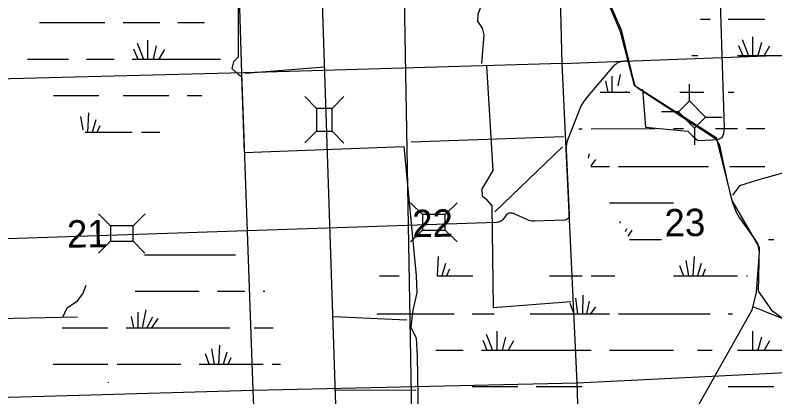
# Model space of a CAD drawing. Extents: x 2480962 to 2688785, y 277103 to 599240.
# Drawn here: x 2592084 to 2604558, y 540409 to 546679 of the extents above; entities that cross this region are included whole.
import ezdxf

# ---------------------------------------------------------------- set-up
doc = ezdxf.new("R2010")
doc.units = 0
for name, color, linetype in [('Divided_Highway', 7, 'Continuous'), ('Local Roads Improved', 7, 'Continuous'), ('National Forest', 7, 'Continuous'), ('Section Lines', 7, 'Continuous'), ('Section Numbers', 7, 'Continuous'), ('Swamps', 7, 'Continuous'), ('Uninventoried Roads and Features', 7, 'Continuous')]:
    doc.layers.add(name, color=color, linetype=linetype)

msp = doc.modelspace()

# ---------------------------------------------------------------- linework, layer by layer
at = {"layer": 'Divided_Highway'}
msp.add_line((2599203.547, 505666.246), (2598405.641, 551119.704), dxfattribs=at)
at = {"layer": 'Local Roads Improved'}
for points in [[(2601820.795, 546927.544), (2602033.467, 546440.637), (2602229.35, 545640.319), (2602257.333, 545522.789), (2602330.089, 545466.823), (2603600.525, 544644.118), (2603650.895, 544543.378), (2603718.054, 544224.37), (2603787.705, 543899.774), (2603852.374, 543631.127), (2603925.13, 543440.841), (2603975.5, 543356.892), (2604210.558, 543026.69), (2604272.121, 542925.951), (2604300.104, 542786.035), (2604249.735, 542125.632), (2604182.575, 541834.607), (2603292.71, 540256.356)], [(2604209.84, 541885.465), (2605137.084, 541513.423), (2605497.679, 541084.143), (2606568.015, 541084.143), (2607237.691, 540780.786), (2607420.851, 540820.852), (2607678.418, 540963.945), (2607810.064, 541015.459), (2607947.433, 540992.564), (2608113.421, 540946.774), (2608508.359, 540860.918), (2608657.175, 540855.194), (2608668.623, 540803.681), (2608628.557, 540569.008), (2608685.794, 540357.23)]]:
    msp.add_lwpolyline(points, dxfattribs=at)
at = {"layer": 'National Forest'}
for p, q in [((2600920.622, 549044.483), (2602019.606, 546407.962)), ((2602019.606, 546407.962), (2602248.213, 545529.669)), ((2602248.213, 545529.669), (2603597.814, 544671.693)), ((2603597.814, 544671.693), (2603851.483, 543634.47)), ((2603851.483, 543634.47), (2604303.5, 542861.754)), ((2604303.5, 542861.754), (2604283.941, 542143.966)), ((2604283.941, 542143.966), (2604505.516, 541831.576)), ((2604505.516, 541831.576), (2605460.813, 541144.733))]:
    msp.add_line(p, q, dxfattribs=at)
at = {"layer": 'Section Lines'}
for p, q in [((2601066.712, 545884.71), (2600939.873, 551145.259)), ((2595806.664, 545728.782), (2595640.698, 551091.381)), ((2601064.791, 545884.637), (2606497.805, 546088.713)), ((2601064.791, 545884.637), (2595832.747, 545729.458)), ((2601314.302, 540638.259), (2601066.712, 545884.71)), ((2595832.747, 545729.458), (2590562.616, 545592.968)), ((2595992.413, 540520.393), (2595806.664, 545728.782)), ((2601314.302, 540638.259), (2606526.185, 540896.892)), ((2595992.413, 540520.393), (2601314.302, 540638.261)), ((2601464.223, 535459.507), (2601314.302, 540638.259)), ((2590722.429, 540367.883), (2595992.413, 540520.393)), ((2596180.842, 535227.487), (2595992.413, 540520.393))]:
    msp.add_line(p, q, dxfattribs=at)
at = {"layer": 'Swamps'}
for p, q in [((2593856.703, 546558.356), (2594456.703, 546558.364)), ((2594255.365, 546269.367), (2594255.369, 545958.364)), ((2594086.214, 546221.035), (2594189.235, 545958.363)), ((2594400.353, 546172.711), (2594346.744, 545958.264)), ((2594025.804, 546124.377), (2594096.617, 545958.362)), ((2594533.259, 546112.302), (2594443.541, 545958.496)), ((2593256.709, 545958.35), (2593706.709, 545958.356)), ((2594006.71, 545958.36), (2595356.71, 545958.38)), ((2593856.716, 545358.361), (2594606.717, 545358.371)), ((2593278.232, 544758.387), (2593295.468, 545074.46)), ((2593354.918, 544758.566), (2593413.151, 544962.385)), ((2593431.514, 544758.489), (2593480.398, 544867.121)), ((2594156.723, 544758.367), (2594456.723, 544758.372)), ((2594056.248, 542143.531), (2595106.249, 542143.546)), ((2595406.249, 542143.55), (2595856.249, 542143.557)), ((2594097.198, 541802.095), (2594097.201, 541543.534)), ((2594230.103, 541838.342), (2594171.165, 541543.64)), ((2593988.458, 541729.599), (2594025.669, 541543.555)), ((2594338.844, 541717.522), (2594244.838, 541542.936)), ((2594423.421, 541693.359), (2594324.102, 541544.379)), ((2592856.255, 541543.516), (2593306.255, 541543.522)), ((2593306.255, 541543.522), (2593606.255, 541543.527)), ((2593906.255, 541543.531), (2595606.256, 541543.556)), ((2595356.771, 540943.636), (2595310.516, 541198.017)), ((2595427.771, 540943.587), (2595445.008, 541259.66)), ((2595271.697, 540943.724), (2595206.224, 541115.589)), ((2595504.457, 540943.767), (2595562.69, 541147.586)), ((2595581.053, 540943.69), (2595629.937, 541052.322)), ((2592706.262, 540943.516), (2593306.262, 540943.525)), ((2593306.262, 540943.525), (2593606.262, 540943.529)), ((2593756.262, 540943.531), (2594806.262, 540943.546)), ((2595106.262, 540943.551), (2596156.262, 540943.566))]:
    msp.add_line(p, q, dxfattribs=at)
for points in [[(2592481.171, 546558.336), (2593556.703, 546558.351)], [(2594756.703, 546558.369), (2595191.224, 546558.375)], [(2603339.057, 546614.295), (2603494.808, 546614.301)], [(2603791.809, 546614.314), (2604393.061, 546614.339)], [(2604022.063, 546276.574), (2604125.816, 546016.829)], [(2604192.563, 546324.831), (2604192.566, 546016.832)], [(2603962.564, 546180.072), (2604033.066, 546016.825)], [(2604337.315, 546228.338), (2604281.817, 546016.836)], [(2604471.066, 546168.968), (2604382.067, 546016.777)], [(2592287.294, 545958.336), (2592956.709, 545958.345)], [(2595356.71, 545958.38), (2595457.345, 545958.381)], [(2603194.314, 546016.79), (2603294.564, 546016.794)], [(2603944.066, 546016.821), (2604033.066, 546016.825)], [(2604033.066, 546016.825), (2604125.816, 546016.829)], [(2604125.816, 546016.829), (2604192.566, 546016.832)], [(2604192.566, 546016.832), (2604281.817, 546016.836)], [(2604281.817, 546016.836), (2604382.067, 546016.777)], [(2604382.067, 546016.777), (2605744.071, 546016.834)], [(2601884.064, 545675.298), (2601884.066, 545415.486)], [(2602017.814, 545704.991), (2601979.684, 545519.459)], [(2601776.564, 545601.043), (2601813.566, 545415.483)], [(2601691.066, 545415.478), (2601813.566, 545415.483)], [(2601813.566, 545415.483), (2601884.066, 545415.486)], [(2601884.066, 545415.486), (2601958.317, 545415.489)], [(2601958.317, 545415.489), (2602036.317, 545415.493)], [(2602038.318, 545419.416), (2602036.317, 545415.493)], [(2602036.317, 545415.493), (2602114.317, 545415.496)], [(2602119.724, 545423.875), (2602114.317, 545415.496)], [(2602114.317, 545415.496), (2602178.288, 545415.499)], [(2602997.57, 545415.533), (2603391.071, 545415.549)], [(2603791.822, 545415.566), (2603884.572, 545415.57)], [(2592711.28, 545358.344), (2593456.716, 545358.355)], [(2594906.717, 545358.376), (2595147.134, 545358.379)], [(2593200.478, 544795.58), (2593160.977, 545012.816)], [(2601338.571, 544814.215), (2601394.321, 544814.217)], [(2601542.572, 544814.224), (2602593.075, 544814.267)], [(2602893.576, 544814.28), (2603057.076, 544814.287)], [(2603584.078, 544814.309), (2603944.079, 544814.324)], [(2604092.329, 544814.33), (2604393.08, 544814.28)], [(2593232.838, 544758.354), (2594006.723, 544758.365)], [(2601509.326, 544402.285), (2601494.327, 544328.035)], [(2601613.328, 544309.478), (2601535.329, 544205.537)], [(2601535.329, 544194.412), (2601843.33, 544194.425)], [(2601991.83, 544194.431), (2603468.834, 544194.492)], [(2603821.585, 544194.507), (2604393.087, 544194.531)], [(2601843.336, 543596.926), (2602893.589, 543596.908)], [(2602017.84, 543288.872), (2602014.09, 543262.872)], [(2602125.341, 543170.127), (2602099.342, 543118.126)], [(2602210.842, 543144.131), (2602143.843, 543047.628)], [(2602173.593, 542995.692), (2602698.722, 542995.686)], [(2604456.1, 542995.723), (2604541.6, 542995.727)], [(2594206.242, 542743.53), (2595701.213, 542743.552)], [(2599030.088, 542713.501), (2599011.591, 542394.313)], [(2603231.35, 542713.611), (2603212.853, 542394.424)], [(2599148.839, 542598.443), (2599089.341, 542394.317)], [(2602993.85, 542568.851), (2603056.852, 542394.417)], [(2603097.85, 542650.543), (2603142.353, 542394.421)], [(2603350.101, 542598.554), (2603290.853, 542394.427)], [(2599215.591, 542505.696), (2599167.342, 542394.32)], [(2603416.852, 542505.807), (2603368.603, 542394.43)], [(2598065.09, 542394.351), (2598391.59, 542394.356)], [(2599011.591, 542394.313), (2599089.341, 542394.317)], [(2599089.341, 542394.317), (2599167.342, 542394.32)], [(2599167.342, 542394.32), (2599601.593, 542394.338)], [(2600859.846, 542394.389), (2601394.348, 542394.411)], [(2601542.598, 542394.417), (2601932.349, 542394.433)], [(2602893.602, 542394.411), (2603056.852, 542394.417)], [(2603056.852, 542394.417), (2603142.353, 542394.421)], [(2603142.353, 542394.421), (2603212.853, 542394.424)], [(2603212.853, 542394.424), (2603290.853, 542394.427)], [(2603290.853, 542394.427), (2603368.603, 542394.43)], [(2603368.603, 542394.43), (2603944.105, 542394.454)], [(2604092.355, 542394.46), (2604107.355, 542394.46)], [(2596156.249, 542143.561), (2596181.078, 542143.561)], [(2601405.351, 542078.912), (2601397.855, 541774.601)], [(2601193.852, 541949.029), (2601256.854, 541774.595)], [(2601282.852, 542026.971), (2601320.104, 541774.598)], [(2601509.353, 541982.417), (2601464.855, 541774.604)], [(2601613.104, 541889.671), (2601531.605, 541774.606)], [(2598024.347, 541774.54), (2599293.599, 541774.515)], [(2599590.35, 541774.527), (2599950.601, 541774.542)], [(2600540.602, 541774.566), (2601256.854, 541774.595)], [(2601256.854, 541774.595), (2601320.104, 541774.598)], [(2601320.104, 541774.598), (2601397.855, 541774.601)], [(2601397.855, 541774.601), (2601464.855, 541774.604)], [(2601464.855, 541774.604), (2601531.605, 541774.606)], [(2601531.605, 541774.606), (2601843.356, 541774.619)], [(2601991.856, 541774.625), (2603494.86, 541774.624)], [(2603791.861, 541774.636), (2603862.361, 541774.639)], [(2596006.256, 541543.561), (2596319.375, 541543.566)], [(2599820.604, 541436.788), (2599924.607, 541177.043)], [(2599991.354, 541485.045), (2599991.357, 541177.046)], [(2604192.616, 541485.153), (2604192.619, 541177.153)], [(2599761.105, 541340.348), (2599831.607, 541177.039)], [(2600136.105, 541388.551), (2600080.357, 541177.049)], [(2600269.606, 541329.181), (2600180.608, 541177.053)], [(2604337.367, 541388.659), (2604281.619, 541177.157)], [(2604471.118, 541329.289), (2604381.869, 541177.099)], [(2598673.854, 541176.992), (2598692.354, 541176.993)], [(2598992.854, 541177.005), (2599442.106, 541177.023)], [(2599742.607, 541177.035), (2599831.607, 541177.039)], [(2599831.607, 541177.039), (2599924.607, 541177.043)], [(2599924.607, 541177.043), (2599991.357, 541177.046)], [(2599991.357, 541177.046), (2600080.357, 541177.049)], [(2600080.357, 541177.049), (2600180.608, 541177.053)], [(2600180.608, 541177.053), (2601542.612, 541177.046)], [(2601843.362, 541177.058), (2602893.615, 541177.1)], [(2603290.866, 541177.117), (2603528.367, 541177.126)], [(2603943.868, 541177.143), (2604033.118, 541177.147)], [(2604033.118, 541177.147), (2604125.869, 541177.15)], [(2604125.869, 541177.15), (2604192.619, 541177.153)], [(2604192.619, 541177.153), (2604281.619, 541177.157)], [(2604281.619, 541177.157), (2604381.869, 541177.099)], [(2604381.869, 541177.099), (2604767.87, 541177.114)], [(2596306.262, 540943.568), (2596440.542, 540943.57)], [(2593617.963, 540636.787), (2593618.16, 540647.263)], [(2599590.363, 540575.781), (2600340.115, 540575.812)], [(2600640.866, 540575.761), (2601394.118, 540575.791)], [(2603791.874, 540575.888), (2604541.626, 540575.856)]]:
    msp.add_lwpolyline(points, dxfattribs=at)
at = {"layer": 'Uninventoried Roads and Features'}
for p, q in [((2597396.358, 538923.512), (2597132.823, 546879.185)), ((2602057.299, 545925.218), (2602152.98, 545938.321)), ((2595860.164, 545724.459), (2597160.86, 545829.539)), ((2601486.86, 545342.552), (2601919.036, 545849.591)), ((2603155.707, 545269.52), (2603155.703, 545544.476)), ((2597032.894, 545147.372), (2596838.469, 545341.793)), ((2597288.894, 545147.374), (2597483.315, 545341.799)), ((2597288.894, 545147.374), (2597032.894, 545147.372)), ((2597032.894, 545147.372), (2597032.898, 544772.372)), ((2597288.898, 544772.374), (2597288.894, 545147.374)), ((2603155.707, 545269.52), (2602974.69, 545088.498)), ((2603420.876, 545004.358), (2603155.707, 545269.52)), ((2601169.123, 544659.729), (2601337.746, 545092.956)), ((2602974.69, 545088.498), (2602699.734, 545088.494)), ((2602974.69, 545088.498), (2603239.859, 544823.336)), ((2603239.859, 544823.336), (2603420.876, 545004.358)), ((2603420.876, 545004.358), (2603695.832, 545004.361)), ((2597034.24, 544773.714), (2596839.818, 544579.289)), ((2597032.898, 544772.372), (2597288.898, 544772.374)), ((2597288.898, 544772.374), (2597483.322, 544577.953)), ((2603239.859, 544825.234), (2603239.862, 544550.278)), ((2598586.539, 544595.918), (2601090.492, 544685.025)), ((2601071.939, 544516.547), (2599959.606, 543449.194)), ((2601188.833, 543404.841), (2601137.11, 544462.817)), ((2598771.053, 543403.512), (2598576.626, 543597.932)), ((2599146.053, 543403.519), (2599340.472, 543597.946)), ((2593647.075, 543219.42), (2593452.65, 543413.841)), ((2594022.075, 543219.424), (2594216.496, 543413.848)), ((2599146.053, 543403.519), (2598771.053, 543403.513)), ((2598771.053, 543403.513), (2598771.057, 543147.513)), ((2599146.057, 543147.519), (2599146.053, 543403.519)), ((2600128.478, 543361.745), (2600161.568, 543415.83)), ((2600261.049, 543424.739), (2600489.973, 543323.687)), ((2598519.67, 543228.507), (2599989.783, 543280.739)), ((2600610.38, 543300.503), (2601109.091, 543318.095)), ((2590769.436, 542973.193), (2598519.67, 543228.507)), ((2594022.075, 543219.424), (2593647.075, 543219.42)), ((2593647.075, 543219.42), (2593647.077, 542963.42)), ((2594022.077, 542963.424), (2594022.075, 543219.424)), ((2598771.057, 543147.512), (2598576.638, 542953.086)), ((2598771.057, 543147.513), (2599146.057, 543147.519)), ((2599144.715, 543148.861), (2599339.142, 542954.442)), ((2593647.077, 542963.42), (2593452.656, 542768.995)), ((2593647.077, 542963.42), (2594022.077, 542963.424)), ((2594020.735, 542964.766), (2594215.16, 542770.344)), ((2591291.293, 541684.56), (2593104.339, 541725.326)), ((2597310.625, 541726.625), (2598516.749, 541671.379)), ((2597327.219, 540520.432), (2598661.085, 540525.84))]:
    msp.add_line(p, q, dxfattribs=at)
for points in [[(2599683.848, 549617.741), (2599720.183, 546793.499), (2599678.652, 546690.089), (2599677.738, 546581.926), (2599754.101, 546468.012), (2599778.39, 546354.7), (2599742.927, 545886.472)], [(2602384.253, 545461.562), (2602435.835, 544841.072), (2603127.883, 544773.794), (2603211.112, 544690.953), (2603293.973, 544621.622), (2603532.772, 544631.588), (2603619.471, 544633.804), (2603693.77, 544666.601), (2603720.832, 544734.881), (2603731.904, 544823.993), (2603636.862, 547751.017)], [(2595746.656, 546870.661), (2595744.167, 545986.449), (2595666.881, 545911.436), (2595642.474, 545800.876), (2595742.901, 545710.364), (2595801.606, 545673.012), (2595846.166, 544424.948), (2598467.6, 544519.71), (2598669.502, 542394.722), (2598677.735, 542124.632), (2598606.17, 541804.568), (2598579.316, 541551.1), (2598668.374, 541369.614), (2598682.974, 541074.565), (2598728.328, 538471.323)], [(2601919.036, 545849.591), (2601934.949, 545866.393), (2601952.53, 545881.44), (2601971.588, 545894.566), (2601991.914, 545905.628), (2602013.284, 545914.506), (2602035.466, 545921.101), (2602057.299, 545925.218)], [(2599821.2, 545844.058), (2599925.769, 544126.138), (2599822.496, 543953.563), (2599744.937, 543827.992), (2599753.919, 543710.424), (2599813.083, 543661.729), (2599908.711, 543548.308), (2599932.975, 541876.613), (2601210.534, 541972.994)], [(2601337.746, 545092.956), (2601375.292, 545176.241), (2601421.339, 545255.143), (2601475.381, 545328.801), (2601486.86, 545342.552)], [(2605060.365, 545033.679), (2605076.683, 544221.109), (2604685.186, 544083.651), (2604271.813, 543970.737), (2603977.472, 543876.315), (2603865.967, 543722.841)], [(2601137.11, 544462.817), (2601137.285, 544512.897), (2601142.695, 544562.687), (2601153.279, 544611.637), (2601168.923, 544659.213), (2601169.123, 544659.728)], [(2600137.426, 543378.385), (2600142.075, 543387.104), (2600147.611, 543395.289), (2600153.973, 543402.849), (2600161.089, 543409.704), (2600168.884, 543415.777), (2600177.27, 543421.002), (2600186.157, 543425.322), (2600195.446, 543428.69), (2600205.037, 543431.067), (2600214.823, 543432.43), (2600224.699, 543432.762), (2600234.554, 543432.06), (2600244.283, 543430.332), (2600253.777, 543427.596), (2600261.049, 543424.739)], [(2601109.091, 543318.095), (2601117.72, 543318.852), (2601126.222, 543320.508), (2601134.505, 543323.044), (2601142.478, 543326.431), (2601150.053, 543330.633), (2601157.147, 543335.604), (2601163.682, 543341.289), (2601169.588, 543347.626), (2601174.799, 543354.546), (2601179.258, 543361.973), (2601182.916, 543369.825), (2601185.734, 543378.016), (2601187.678, 543386.457), (2601188.731, 543395.054), (2601188.88, 543403.715), (2601188.833, 543404.841)], [(2599989.783, 543280.739), (2600007.472, 543282.297), (2600024.902, 543285.696), (2600041.881, 543290.899), (2600058.223, 543297.846), (2600073.749, 543306.465), (2600088.289, 543316.66), (2600101.685, 543328.318), (2600113.788, 543341.313), (2600124.467, 543355.501), (2600133.604, 543370.727), (2600137.426, 543378.385)], [(2600489.973, 543323.687), (2600516.802, 543313.486), (2600544.552, 543306.145), (2600572.917, 543301.745), (2600601.586, 543300.334), (2600610.38, 543300.503)], [(2592869.138, 541726.08), (2592935.168, 541870.349), (2593106.01, 541984.046), (2593191.939, 542101.715), (2593246.453, 542243.807)]]:
    msp.add_lwpolyline(points, dxfattribs=at)

# ---------------------------------------------------------------- texts
at = {"layer": 'Section Numbers'}
for s, rotation, p in [('22', 0.8235361, (2598605.937, 543030.403)), ('23', 0.8235333, (2602749.753, 543041.79)), ('21', 0.8220028, (2592936.064, 542858.393))]:
    msp.add_text(s, height=450, rotation=rotation, dxfattribs=at).set_placement(p)

doc.saveas('drawing.dxf')
